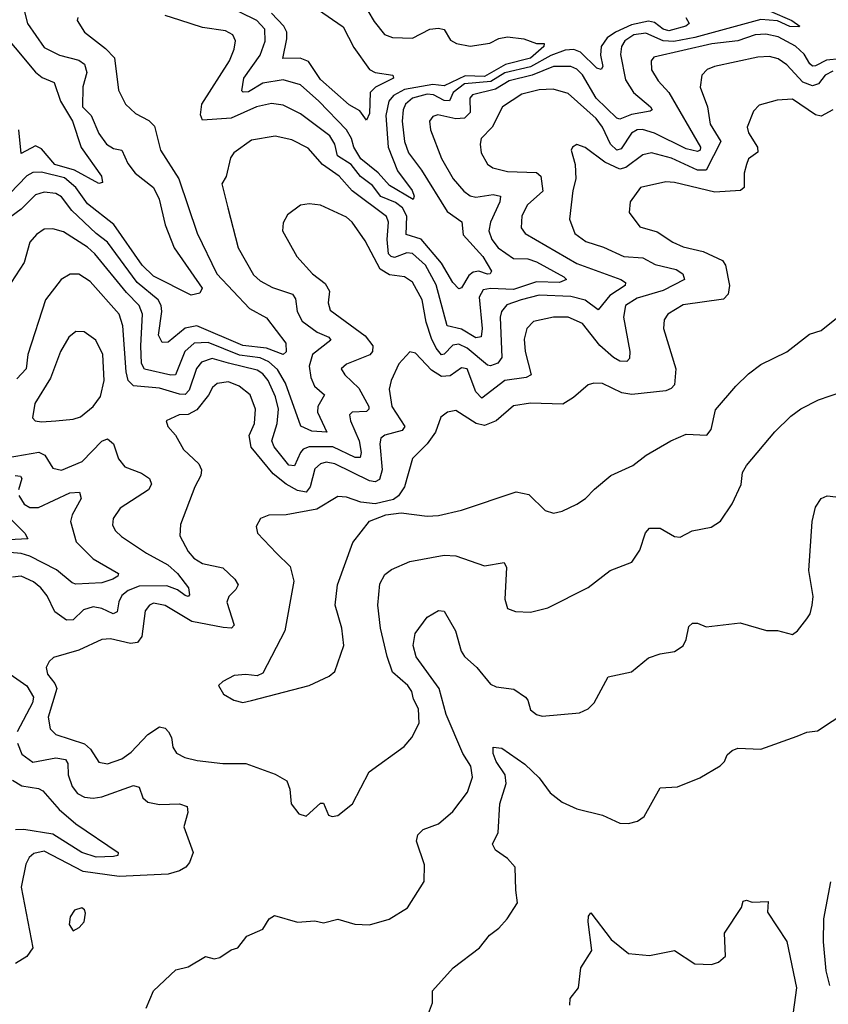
# Model space of a CAD drawing. Extents: x 1552294 to 1694791, y 811929 to 917222.
# Tile 291 of 643: x 1591590 to 1594399, y 906988 to 910408. Entities that reach past the tile are written whole.
import ezdxf

# ---------------------------------------------------------------- set-up
doc = ezdxf.new("R2010")
doc.units = 0

msp = doc.modelspace()

# ---------------------------------------------------------------- linework, layer by layer
at = {"layer": '0CON10XD'}
for points in [[(1593223.5, 910326.5), (1593255, 910342.9), (1593285, 910348.3), (1593341.4, 910341.4), (1593385, 910325.6), (1593412.5, 910325), (1593411.4, 910315), (1593365, 910274.7), (1593277.4, 910252.6), (1593205, 910211.1), (1593137.2, 910212.8), (1593065, 910178.3), (1593025, 910182.9), (1592926.5, 910165), (1592889, 910145), (1592872.1, 910125), (1592861.6, 910075), (1592870.2, 909965), (1592902.6, 909882.6), (1592953.4, 909815), (1592960.4, 909795), (1592956.8, 909783.2), (1592875, 909831.6), (1592835.6, 909875.6), (1592775.4, 909925), (1592750.7, 909965), (1592743, 909995), (1592725.1, 910025.1), (1592629.2, 910125), (1592565, 910182.1), (1592505, 910199.5), (1592435, 910187.6), (1592385, 910157.7), (1592366, 910156), (1592361.2, 910161.2), (1592368.3, 910205), (1592424.9, 910285.1), (1592443.1, 910333.1), (1592441.7, 910375), (1592414.2, 910405), (1592295, 910463)], [(1592776.9, 910476.9), (1592821.3, 910401.3), (1592856.7, 910356.7), (1592885, 910346.2), (1592955, 910343.8), (1593015, 910375.3), (1593045, 910378.9), (1593065, 910373.5), (1593086.8, 910336.8), (1593108, 910325), (1593155, 910316.2), (1593223.5, 910326.5)], [(1594197.8, 910437.8), (1594272.9, 910405), (1594300.8, 910385), (1594297.4, 910382.6), (1594265.7, 910384.3), (1594223.4, 910403.4), (1594165, 910408.4), (1593935, 910345.6), (1593862.4, 910332.4), (1593825, 910334), (1593765, 910361), (1593724, 910355), (1593692.7, 910335), (1593680.8, 910315), (1593677.5, 910287.5), (1593695, 910199.4), (1593722.2, 910155), (1593781.8, 910105), (1593787.5, 910095), (1593780, 910090), (1593715, 910078.6), (1593675, 910061.9), (1593665, 910065.3), (1593592.6, 910135), (1593545, 910216.2), (1593525, 910236), (1593505, 910245.5), (1593445, 910245.8), (1593370.8, 910215), (1593290.7, 910195), (1593243.4, 910166.6), (1593162.6, 910147.4), (1593153.4, 910135), (1593155.2, 910085), (1593135, 910066.3), (1593105, 910063), (1593043, 910077), (1593025, 910071.9), (1593013.8, 910055), (1593016.7, 910025), (1593055, 909925.6), (1593096.3, 909855), (1593132.7, 909812.7), (1593155, 909795.7), (1593175, 909791), (1593235, 909800.3), (1593260, 909795), (1593258.3, 909775), (1593225.2, 909705), (1593219.2, 909675), (1593230.5, 909645), (1593252.4, 909615), (1593305, 909579), (1593355, 909577.6), (1593385, 909567.4), (1593480.7, 909515), (1593489.1, 909505), (1593465.1, 909494.9), (1593385, 909497.9), (1593305, 909470.3), (1593225, 909474.5), (1593200.5, 909469.5), (1593186.3, 909443.7), (1593197.1, 909335), (1593193.6, 909306.4), (1593175, 909303.2), (1593125, 909333.4), (1593075, 909344.7), (1593036.9, 909486.9), (1593000, 909555), (1592955, 909596.2), (1592935, 909597.8), (1592892.5, 909582.5), (1592880, 909585), (1592870.9, 909595), (1592866.6, 909645), (1592871, 909705), (1592863.8, 909723.8), (1592745, 909813.3), (1592700, 909865), (1592641.6, 909905), (1592592.1, 909962.1), (1592535, 909990.6), (1592476.9, 910003.1), (1592395, 909988.9), (1592334, 909945), (1592322.4, 909927.6), (1592306.7, 909863.3), (1592292.5, 909837.5), (1592312.5, 909755), (1592348.8, 909615), (1592402.3, 909522.3), (1592425, 909501.5), (1592468.1, 909478.1), (1592537.3, 909455), (1592548.3, 909438.3), (1592553.3, 909395), (1592571.4, 909361.4), (1592623, 909323), (1592664.3, 909305), (1592671.2, 909295), (1592606.5, 909245), (1592595.2, 909205), (1592601.1, 909165), (1592614, 909135), (1592648.2, 909105), (1592626.1, 909065), (1592624.8, 909045), (1592656.4, 908975), (1592605, 908979.3), (1592566.7, 908996.7), (1592513, 909145), (1592485, 909193.2), (1592455, 909220.2), (1592425, 909233.5), (1592353.3, 909243.3), (1592245, 909286.5), (1592195.8, 909284.2), (1592162.9, 909255), (1592131.5, 909175), (1592115, 909173.3), (1592023.8, 909193.8), (1592013.4, 909213.4), (1592010.8, 909275), (1592016.6, 909385), (1592005.2, 909415), (1591960.4, 909460.4), (1591850.4, 909595), (1591825, 909617.4), (1591741.5, 909671.5), (1591705, 909681.4), (1591675, 909680), (1591647.8, 909662.2), (1591625, 909635.5), (1591605.2, 909565), (1591514.2, 909425.8)], [(1591606.7, 910435), (1591617.1, 910395), (1591675, 910311.2), (1591727.5, 910285), (1591795, 910267.8), (1591815, 910253.3), (1591822.8, 910225), (1591809.2, 910175), (1591807.3, 910105), (1591838.2, 910075), (1591865, 910012.1), (1591891.8, 909975), (1591915, 909960.2), (1591945, 909954.6), (1591965, 909908.6), (1591990.9, 909875), (1592055, 909825.4), (1592073.7, 909785), (1592094.7, 909695), (1592126.6, 909615), (1592223.1, 909475), (1592215, 909458), (1592185, 909451.2), (1592055, 909516.8), (1592015, 909555.8), (1591916.5, 909696.5), (1591825, 909768), (1591785.2, 909825.2), (1591745, 909858.4), (1591665, 909878.5), (1591635, 909877), (1591615, 909865.9), (1591555, 909804.8)], [(1593904, 910415), (1593916.2, 910395), (1593904, 910385), (1593845, 910368.7), (1593825.9, 910375), (1593795, 910398.6), (1593775, 910402.2), (1593715, 910390.3), (1593660.2, 910365), (1593631.5, 910345), (1593610.2, 910315), (1593607.9, 910285), (1593615.6, 910245), (1593610, 910235), (1593595, 910239.7), (1593538.6, 910295), (1593515, 910304.1), (1593485, 910301.8), (1593435, 910283), (1593365, 910243.7), (1593275, 910223.1), (1593227.2, 910192.8), (1593135, 910184.7), (1593095.6, 910155), (1593083.4, 910126.6), (1593065, 910127.2), (1593027, 910147), (1593005, 910148.9), (1592954.2, 910135.8), (1592930, 910115), (1592921.9, 910095), (1592918.1, 910055), (1592927.1, 909985), (1592941.1, 909945), (1592985.6, 909885.6), (1593075, 909741.8), (1593126.4, 909706.4), (1593130.6, 909660.6), (1593198.5, 909585), (1593228.7, 909535), (1593224.6, 909525.4), (1593215.5, 909524.5), (1593185, 909534.8), (1593165, 909531.3), (1593150.5, 909519.5), (1593125, 909476.8), (1593115, 909473.1), (1593095, 909495.3), (1593055, 909562.3), (1592985, 909646.2), (1592932.3, 909662.3), (1592935.3, 909725), (1592919.6, 909755), (1592895, 909773.4), (1592845, 909793.6), (1592815, 909832.1), (1592773.7, 909863.7), (1592741.9, 909905), (1592693.4, 909935), (1592685, 909975.5), (1592667, 910005), (1592565, 910081.4), (1592505, 910111.4), (1592465, 910116.4), (1592411.9, 910105), (1592325, 910066.2), (1592225, 910059.1), (1592217.6, 910077.6), (1592222.9, 910115), (1592318.3, 910265), (1592335.3, 910305), (1592339.3, 910335), (1592330.5, 910355), (1592305, 910369.3), (1592225, 910381.1), (1592146.4, 910406.4), (1592095, 910422.9)], [(1592624.2, 910445), (1592713.4, 910383.4), (1592750.9, 910310.9), (1592805.3, 910235.3), (1592825, 910224.5), (1592886.7, 910215), (1592888, 910205), (1592826.3, 910173.7), (1592808, 910155), (1592805, 910082.5), (1592795, 910058.6), (1592771.1, 910091.1), (1592735, 910111.8), (1592635, 910200), (1592593, 910263), (1592564.1, 910274.1), (1592503.4, 910273.4), (1592518.3, 910341.7), (1592517.4, 910365), (1592507, 910385), (1592465, 910431)], [(1591502.5, 910395), (1591645, 910226.2), (1591667.3, 910207.3), (1591709.7, 910189.7), (1591731.5, 910125), (1591773.1, 910055), (1591803.6, 909963.6), (1591873.9, 909865), (1591877.7, 909842.3), (1591865, 909838.5), (1591780.5, 909885), (1591712.3, 909905), (1591665, 909958.9), (1591645, 909969.7), (1591595, 909942.9), (1591587, 910025)], [(1591792, 910415), (1591789.2, 910405), (1591814.5, 910365), (1591887.7, 910307.7), (1591919.3, 910275), (1591932.6, 910162.6), (1591957.8, 910115), (1591992.2, 910082.2), (1592038.3, 910058.3), (1592058.1, 910038.1), (1592078.4, 909955), (1592142.4, 909855), (1592206.6, 909666.6), (1592274.8, 909525), (1592387.8, 909405), (1592447.7, 909372.3), (1592514.5, 909285), (1592515.4, 909254.6), (1592505, 909245.6), (1592447, 909267), (1592365, 909276.4), (1592205, 909344.3), (1592165, 909336.3), (1592105, 909287.5), (1592085, 909286.5), (1592072.5, 909312.5), (1592083.5, 909395), (1592081.6, 909415), (1592071, 909435), (1591997.6, 909495), (1591895.3, 909635.3), (1591855.3, 909665), (1591771.1, 909745), (1591735, 909792.5), (1591715, 909803.7), (1591675, 909808.8), (1591645, 909799.7), (1591595, 909749.7), (1591555, 909721.2)], [(1594334.7, 910254.7), (1594315, 910288.3), (1594285.5, 910315.5), (1594225, 910348), (1594182.7, 910357.3), (1594145, 910354.8), (1594085, 910334.6), (1593995, 910323.5), (1593792.8, 910277.2), (1593783.8, 910265), (1593785, 910234.3), (1593807.8, 910195), (1593845.4, 910155.4), (1593955, 909965.4), (1593954.5, 909955), (1593945, 909950.3), (1593905, 909959.3), (1593795, 910014.3), (1593753.9, 910026.1), (1593735, 910024.8), (1593715, 910014.3), (1593680.1, 909959.9), (1593665, 909955.2), (1593642.6, 909975), (1593615.1, 910035.1), (1593592.9, 910065), (1593495, 910151.4), (1593443.5, 910166.5), (1593395, 910164.3), (1593335, 910149.7), (1593267.3, 910105), (1593231.6, 910035), (1593192.7, 909995), (1593189.1, 909975), (1593193.6, 909945), (1593215, 909905.6), (1593233.8, 909893.8), (1593285, 909880.5), (1593385, 909876.8), (1593400.9, 909865), (1593407.5, 909812.5), (1593354.6, 909765), (1593335, 909726.2), (1593332.5, 909685), (1593346.5, 909665), (1593525, 909561), (1593678.5, 909505), (1593694.4, 909495), (1593693.8, 909485), (1593639.9, 909450.1), (1593599.5, 909400.5), (1593554, 909434), (1593505, 909447.1), (1593395, 909451.5), (1593331.8, 909435), (1593281.9, 909418.1), (1593263.3, 909395), (1593259.3, 909375), (1593264.8, 909235.2), (1593250.9, 909215), (1593225.3, 909205.3), (1593215, 909207.8), (1593145, 909266.6), (1593115, 909281.5), (1593095, 909278), (1593065, 909246.8), (1593055, 909244.2), (1593036.7, 909266.7), (1593021.1, 909301.1), (1593002.1, 909357.9), (1592987.9, 909435), (1592955, 909496.1), (1592927.1, 909515), (1592875, 909522.2), (1592842, 909542), (1592789.9, 909639.9), (1592744.4, 909705), (1592725, 909722.5), (1592635, 909763.3), (1592595, 909768.6), (1592565, 909764), (1592520.3, 909729.7), (1592505, 909702.5), (1592503.3, 909675), (1592552.2, 909585), (1592607.5, 909525), (1592651.2, 909491.2), (1592665.6, 909465.6), (1592661.4, 909425), (1592668.8, 909398.8), (1592789.5, 909309.5), (1592816.6, 909275), (1592815.8, 909255), (1592805.8, 909244.2), (1592725, 909211.2), (1592706.9, 909195), (1592718.9, 909175), (1592768.2, 909128.2), (1592802.9, 909065), (1592802.9, 909055), (1592795, 909047.1), (1592745, 909045.3), (1592735.5, 909035), (1592738.6, 909015), (1592768.7, 908945), (1592775.9, 908905), (1592772.8, 908887.2), (1592755, 908887.9), (1592677.8, 908925), (1592595.1, 908924.9), (1592575, 908916.7), (1592565.2, 908905), (1592545, 908858.9), (1592525, 908860.2), (1592474.4, 908925), (1592465.2, 908945), (1592483.9, 909005), (1592488.5, 909055), (1592478.5, 909098.5), (1592453.3, 909155), (1592435, 909178), (1592415, 909190.9), (1592315.4, 909215.4), (1592258.8, 909231.2), (1592221.4, 909218.6), (1592203.6, 909196.4), (1592178.6, 909121.4), (1592165, 909106.7), (1592145, 909107.1), (1592075, 909127.9), (1591985, 909136.8), (1591967, 909155), (1591959.2, 909185), (1591948, 909345), (1591935.2, 909385), (1591835, 909498.8), (1591795, 909523.8), (1591765, 909524.5), (1591734.1, 909505.9), (1591679.6, 909435), (1591617.6, 909245), (1591612.1, 909195), (1591579.9, 909160.1)], [(1594415, 910229.2), (1594388.8, 910215), (1594364.9, 910185.1), (1594345, 910177.7), (1594311.4, 910191.4), (1594255, 910251.2), (1594225, 910272.4), (1594195, 910279.6), (1594155, 910278), (1594004, 910245), (1593978.6, 910235), (1593959.5, 910215), (1593953.9, 910173.9), (1593980, 910105), (1593988.7, 910045), (1594025.7, 909985), (1593974.8, 909885.2), (1593945, 909885.8), (1593855, 909927), (1593785, 909946), (1593755, 909938.1), (1593695.6, 909894.4), (1593675, 909889.1), (1593623, 909913), (1593554.5, 909964.5), (1593525, 909974), (1593510, 909965), (1593506, 909955), (1593519.4, 909905), (1593521.8, 909855), (1593511.1, 909815), (1593499.6, 909715), (1593518.2, 909665), (1593557.3, 909637.3), (1593618.2, 909618.2), (1593689.4, 909585), (1593755, 909580.5), (1593797.9, 909557.9), (1593870.2, 909540.2), (1593893.5, 909525), (1593899.2, 909505), (1593825, 909467.4), (1593735, 909440.3), (1593694.8, 909415), (1593687.7, 909375), (1593709.8, 909255), (1593708.6, 909231.4), (1593699.4, 909220.6), (1593675, 909222.4), (1593652.4, 909235), (1593605, 909276.3), (1593545, 909352.7), (1593495.2, 909375.2), (1593445, 909374.7), (1593375, 909359.3), (1593351.3, 909335), (1593342, 909298), (1593346.2, 909255), (1593366.4, 909175), (1593350, 909165), (1593275, 909154.4), (1593195, 909092.9), (1593175.1, 909115.1), (1593144.4, 909195), (1593125, 909199.3), (1593085, 909170.6), (1593055, 909168.2), (1593020.5, 909190.5), (1592965, 909250), (1592945, 909254.2), (1592907.6, 909212.4), (1592880, 909155), (1592873.3, 909125), (1592883, 909065), (1592928.1, 908995), (1592918.5, 908981.5), (1592858.6, 908965), (1592844.6, 908955), (1592840.8, 908935), (1592848.7, 908845), (1592839.3, 908810.7), (1592825, 908803.4), (1592805, 908806.8), (1592685, 908865.2), (1592655, 908871), (1592634.5, 908865), (1592615, 908847.7), (1592599.3, 908785), (1592585, 908767.4), (1592555, 908773.3), (1592515.3, 908795.3), (1592470.4, 908830.4), (1592393.5, 908923.5), (1592386.5, 908963.5), (1592405.7, 909005), (1592408.6, 909055), (1592390, 909105), (1592351.9, 909135), (1592315, 909150.3), (1592275.3, 909144.7), (1592259.4, 909130.6), (1592246, 909104), (1592205, 909053.1), (1592175, 909036.6), (1592143.3, 909035), (1592098.8, 909015), (1592104.2, 908995), (1592130.6, 908965), (1592159.2, 908915), (1592212.5, 908865), (1592221.8, 908845), (1592218.9, 908825), (1592197.8, 908785), (1592148.1, 908655), (1592146.5, 908615), (1592175, 908561.1), (1592195, 908537.7), (1592225, 908519.7), (1592295, 908504.7), (1592337.5, 908465), (1592348.9, 908445), (1592341.2, 908428.8), (1592316.2, 908405), (1592309.7, 908385), (1592334.5, 908305), (1592325.7, 908294.3), (1592296.8, 908296.8), (1592187.6, 908317.6), (1592095, 908373.2), (1592055, 908381.5), (1592040.6, 908375), (1592025.6, 908355), (1592013.9, 908266.1), (1591998.9, 908245), (1591975, 908241.9), (1591905, 908257.5), (1591875, 908255.3), (1591795, 908218.6), (1591707.2, 908192.8), (1591691.5, 908178.5), (1591682.1, 908157.9), (1591686.8, 908135), (1591712.3, 908102.3), (1591718.3, 908085), (1591688.9, 907985), (1591695.4, 907945), (1591715.7, 907925.7), (1591815, 907892.4), (1591835.3, 907875), (1591865, 907829.1), (1591895, 907823.1), (1591945, 907840.9), (1591976.5, 907863.5), (1592035, 907925.8), (1592075, 907952.1), (1592095, 907947.3), (1592106.2, 907935), (1592116.9, 907915), (1592121.3, 907881.3), (1592135, 907860.6), (1592163.8, 907845), (1592206.7, 907835), (1592295, 907824.1), (1592375, 907824.2), (1592477.4, 907787.4), (1592518, 907765), (1592528.8, 907735), (1592532.5, 907685), (1592559.5, 907649.5), (1592585, 907641.2), (1592635, 907686.7), (1592645, 907686.7), (1592662.5, 907645), (1592675, 907640)], [(1594535, 910281.7), (1594392.9, 910267.1), (1594355, 910247.2), (1594345, 910246.2), (1594334.7, 910254.7)], [(1594415.3, 910095), (1594375, 910072.6), (1594355, 910077.2), (1594275, 910131.6), (1594221.9, 910128.1), (1594158.8, 910111.2), (1594139.7, 910090.3), (1594117.8, 910035), (1594121.6, 910015), (1594153.2, 909965), (1594155, 909947.5), (1594122.5, 909925), (1594115.6, 909904.4), (1594107.5, 909875), (1594107.5, 909825), (1594093.8, 909815), (1594005, 909808.8), (1593865, 909842.8), (1593835, 909844.7), (1593747.1, 909825), (1593711.1, 909775), (1593707.9, 909737.9), (1593745, 909688), (1593805, 909670.8), (1593859.2, 909635), (1593895, 909619.1), (1593965, 909602.5), (1594032.1, 909572.1), (1594042.1, 909555), (1594056.2, 909485), (1594051.2, 909455), (1594035, 909436.8), (1593895, 909417.6), (1593841.5, 909385), (1593828.8, 909365), (1593826.7, 909335), (1593870, 909195), (1593865, 909140), (1593853.3, 909126.7), (1593835, 909119.2), (1593716.4, 909106.4), (1593681.7, 909111.7), (1593615, 909144.3), (1593584.1, 909145.9), (1593565, 909140), (1593514.2, 909095.8), (1593477.4, 909072.6), (1593365, 909076.1), (1593305, 909067.1), (1593245.2, 909014.8), (1593205, 908998.3), (1593175.6, 909005.6), (1593105, 909050.6), (1593076.7, 909045), (1593053, 909027), (1593034.5, 908975), (1593005.5, 908935), (1592955, 908884.2), (1592927.3, 908785), (1592906.2, 908753.8), (1592888.8, 908741.2), (1592825, 908726.7), (1592775, 908731.8), (1592725, 908749.2), (1592695, 908751.5), (1592621.7, 908708.3), (1592515, 908688.1), (1592455, 908686.9), (1592426.7, 908675), (1592411.7, 908648.3), (1592416.2, 908625), (1592482.5, 908555), (1592529.4, 908509.4), (1592542.3, 908457.7), (1592511.2, 908285), (1592435, 908138.8), (1592415, 908128.8), (1592375, 908133.8), (1592335, 908130), (1592295, 908110), (1592280, 908095), (1592297.5, 908065), (1592334.1, 908044.1), (1592365, 908036.2)], [(1592365, 908036.2), (1592395, 908044), (1592595, 908095.7), (1592665, 908127.5), (1592685, 908144), (1592716, 908235), (1592709.2, 908295), (1592685.7, 908375), (1592694.3, 908445), (1592747.7, 908592.3), (1592805, 908666), (1592861.6, 908688.4), (1592915, 908695.5), (1593005, 908683.3), (1593045, 908685.6), (1593125, 908704.5), (1593315, 908768.5), (1593358.9, 908758.9), (1593415, 908703.8), (1593445, 908694.3), (1593475, 908701.4), (1593525, 908725.8), (1593555.8, 908745), (1593587.5, 908777.5), (1593643.3, 908825), (1593720.3, 908859.7), (1593766.7, 908895), (1593852.5, 908945), (1593905, 908968), (1593976.7, 908965), (1593992, 908985), (1594007.3, 909052.7), (1594077.5, 909135), (1594122.5, 909177.5), (1594165, 909210.6), (1594255, 909254.4), (1594333.8, 909316.2), (1594375, 909328.9), (1594445, 909385.4)], [(1591665, 909010.8), (1591715, 909014.6), (1591775, 909020), (1591801.2, 909028.8), (1591844.4, 909065), (1591870.9, 909099.1), (1591883.2, 909155), (1591878.1, 909245), (1591854.7, 909294.7), (1591813.4, 909323.4), (1591785, 909325.5), (1591760, 909305), (1591730.9, 909255), (1591697, 909163), (1591642.2, 909075), (1591634.2, 909025), (1591643.8, 909015), (1591665, 909010.8)], [(1592675, 907640), (1592695, 907643.8), (1592746.2, 907685), (1592804.5, 907795.5), (1592925, 907883.8), (1592952, 907915), (1592978.1, 907965), (1592975.5, 908015), (1592957.5, 908047.5), (1592951.9, 908075), (1592938.8, 908095), (1592885, 908141.8), (1592866.1, 908196.1), (1592843.5, 908295), (1592833.6, 908375), (1592841, 908449), (1592858.9, 908481.1), (1592881.1, 908498.9), (1592945, 908526.7), (1593065, 908547.8), (1593105, 908545.9), (1593205, 908511.2), (1593273, 908523), (1593280.9, 908505), (1593275.8, 908395.8), (1593285, 908362.5), (1593312.5, 908352.5), (1593365, 908350), (1593425, 908365.7), (1593565, 908435.7), (1593641.2, 908495), (1593716.4, 908523.6), (1593744.3, 908565), (1593763.7, 908626.3), (1593778.2, 908641.8), (1593815, 908642.3), (1593865, 908613.1), (1593885, 908610.8), (1593926.8, 908633.2), (1593992.5, 908645), (1594025, 908666.2), (1594065, 908726.7), (1594096.8, 908793.2), (1594101.1, 908835), (1594115, 908859.2), (1594214, 908976), (1594268.7, 909031.3), (1594304, 909056), (1594365, 909087.1), (1594446.7, 909115)], [(1591523, 908883), (1591655.7, 908905.7), (1591676.5, 908895), (1591705, 908850.9), (1591735, 908843.6), (1591806.9, 908873.1), (1591875, 908944), (1591895, 908951.8), (1591915.2, 908935.2), (1591932.8, 908882.8), (1591954.8, 908854.8), (1592012.9, 908832.9), (1592040.6, 908815), (1592047.1, 908795), (1592037.5, 908775), (1591939.1, 908710.9), (1591914, 908676), (1591912.6, 908652.6), (1591922.7, 908632.7), (1591943.1, 908613.1), (1592030, 908555), (1592104.3, 908514.3), (1592138.1, 908485), (1592176.1, 908435), (1592179.3, 908410.7), (1592175, 908404.5), (1592165, 908408.2), (1592138.1, 908428.1), (1592101.2, 908441.2), (1592005, 908441), (1591966.5, 908425), (1591945, 908408.1), (1591933.8, 908386.2), (1591928.1, 908351.9), (1591914.5, 908344.5), (1591875, 908362.7), (1591845, 908368.6), (1591811.6, 908358.4), (1591775, 908323.3), (1591752.2, 908322.2), (1591711.7, 908351.7), (1591685, 908406.9), (1591663.1, 908435), (1591637.5, 908455), (1591595, 908475.3), (1591565, 908471.5)], [(1591574.3, 908825), (1591592.1, 908822.1), (1591596.9, 908815), (1591585.7, 908775)], [(1591586.2, 908755), (1591604.7, 908725), (1591625, 908714.2), (1591655, 908713.7), (1591764.3, 908765), (1591797.1, 908767.1), (1591803.5, 908745), (1591771.5, 908688.5), (1591765.7, 908665), (1591786.2, 908595), (1591844.5, 908535), (1591933.1, 908485), (1591930.5, 908475), (1591913.3, 908465), (1591875, 908451.9), (1591785, 908447.1), (1591771.8, 908451.8), (1591717, 908497), (1591625, 908545.1), (1591595, 908553.4), (1591555, 908556.9)], [(1592028.6, 906975), (1592054.3, 907035), (1592132.4, 907107.6), (1592175, 907118.1), (1592235, 907154), (1592265, 907146), (1592285, 907150.8), (1592325, 907178), (1592347.5, 907185), (1592378.8, 907225), (1592435, 907248.8), (1592456.7, 907285), (1592475, 907296.2), (1592555, 907273.3), (1592615, 907278), (1592645, 907271.2), (1592695, 907284), (1592753.6, 907266.4), (1592805, 907264), (1592873.8, 907283.8), (1592936.6, 907323.4), (1592995.6, 907415), (1592996.8, 907473.2), (1592968, 907555), (1592973, 907577), (1592991.2, 907595), (1593045.3, 907614.7), (1593095, 907658.1), (1593145.2, 907724.8), (1593163.3, 907776.7), (1593156.7, 907815), (1593129.9, 907859.9), (1593071.4, 907995), (1593047.4, 908085), (1592966.9, 908195), (1592956.7, 908235), (1592963.5, 908276.5), (1593005, 908332.5), (1593045, 908355.7), (1593065, 908354.2), (1593104.5, 908285), (1593123.8, 908215), (1593135.7, 908195.7), (1593177.8, 908157.8), (1593225, 908099.6), (1593245, 908090.7), (1593307.1, 908082.9), (1593346.9, 908055), (1593355.6, 908045), (1593365, 908011.2), (1593385, 907994.3), (1593405, 907989.2), (1593535, 908000.8), (1593565, 908014.2), (1593585.8, 908035), (1593635, 908125.8), (1593715, 908142.9), (1593775, 908192), (1593815, 908205.8), (1593865, 908213.8), (1593895, 908233.8), (1593905.8, 908255), (1593915, 908300), (1593927.7, 908312.3), (1593945, 908312), (1593975, 908298.8), (1594093.6, 908313.6), (1594185, 908286.7), (1594223, 908287), (1594275, 908272.5), (1594292.5, 908285), (1594325, 908327.5), (1594336.2, 908345), (1594343.8, 908375), (1594346.2, 908405), (1594332, 908495), (1594343.5, 908665), (1594354.4, 908715), (1594374.5, 908745.5), (1594395, 908754), (1594445, 908748.8)], [(1591505.2, 908725.2), (1591607.1, 908625), (1591617.5, 908605), (1591505, 908599.3)], [(1591556.2, 908135), (1591615, 908094.7), (1591638, 908055), (1591634.2, 908035), (1591580.9, 907935)], [(1593007, 906947), (1593023.6, 906993.6), (1593024, 907035), (1593095.7, 907115), (1593187.5, 907185), (1593221.8, 907228.2), (1593255, 907253.1), (1593282.9, 907285), (1593318.9, 907341.1), (1593313.4, 907385), (1593311.8, 907465), (1593285.2, 907495.2), (1593243.3, 907523.3), (1593232.2, 907545), (1593252, 907585), (1593257.6, 907685), (1593279.6, 907755), (1593276.3, 907785), (1593245, 907831.5), (1593235, 907858.8), (1593235, 907881.2), (1593265, 907877.5), (1593345, 907821.8), (1593394.3, 907775), (1593432.4, 907722.4), (1593475, 907690), (1593525, 907667.1), (1593615, 907645.7), (1593675, 907617.5), (1593705, 907615.8), (1593735.9, 907624.1), (1593759.7, 907640.3), (1593815, 907740), (1593875, 907744), (1593952.5, 907775), (1594023.9, 907816.1), (1594038.3, 907831.7), (1594047.5, 907855), (1594065, 907870), (1594085, 907877.5), (1594165, 907874.3), (1594290.6, 907919.4), (1594325, 907933.8), (1594361.7, 907938.3), (1594463.3, 908005)], [(1591581.6, 907895), (1591597, 907857), (1591635, 907829.7), (1591715, 907844.8), (1591748.5, 907838.5), (1591757.3, 907825), (1591757.7, 907785), (1591772.3, 907745), (1591791, 907721), (1591815, 907707.2), (1591845, 907703.8), (1591875, 907708.6), (1591985, 907748.2), (1592005, 907741.9), (1592017.8, 907705), (1592035, 907690.5), (1592075, 907682.5), (1592145, 907684.4), (1592171.2, 907675), (1592174.4, 907655), (1592160.4, 907605), (1592192.7, 907515), (1592179.5, 907480.5), (1592166.9, 907465), (1592145, 907451.6), (1592105, 907440.8), (1591935, 907431.7), (1591809.6, 907449.6), (1591675, 907520), (1591638.2, 907511.8), (1591622.2, 907497.8), (1591610.5, 907475), (1591595.2, 907395), (1591635.7, 907185), (1591615, 907154.5), (1591575, 907130.4)], [(1591565, 907766.3), (1591597.6, 907747.6), (1591655, 907738), (1591670, 907730), (1591727.1, 907665), (1591785, 907614.6), (1591932, 907515), (1591931.2, 907505), (1591915, 907501.1), (1591855, 907499.6), (1591805.5, 907515), (1591705, 907579.7), (1591604, 907596), (1591575, 907594.3)], [(1594406.8, 907413.2), (1594383.2, 907285), (1594381.8, 907205), (1594391.1, 907105), (1594403.1, 907053.1)], [(1593501.4, 906985), (1593501.9, 907008.1), (1593531.2, 907045), (1593539.2, 907115), (1593578.2, 907175), (1593564.7, 907275), (1593565.6, 907294.4), (1593574.2, 907305.8), (1593645, 907213.8), (1593705, 907164.4), (1593778.3, 907158.3), (1593865, 907175.6), (1593935, 907128.6), (1593993.9, 907126.1), (1594017.5, 907135), (1594042.5, 907155), (1594038.8, 907235), (1594097.5, 907325), (1594103.9, 907346.1), (1594115, 907350), (1594135, 907343.3), (1594190, 907345), (1594188.3, 907308.3), (1594255, 907206.2), (1594289.3, 907045), (1594272.7, 906927.3)], [(1591775, 907243.3), (1591796.7, 907255), (1591813.3, 907275), (1591818, 907305), (1591815, 907316.7), (1591805, 907323.3), (1591780, 907315), (1591765, 907292.5), (1591761.2, 907265), (1591775, 907243.3)]]:
    msp.add_lwpolyline(points, dxfattribs=at)

doc.saveas('drawing.dxf')
